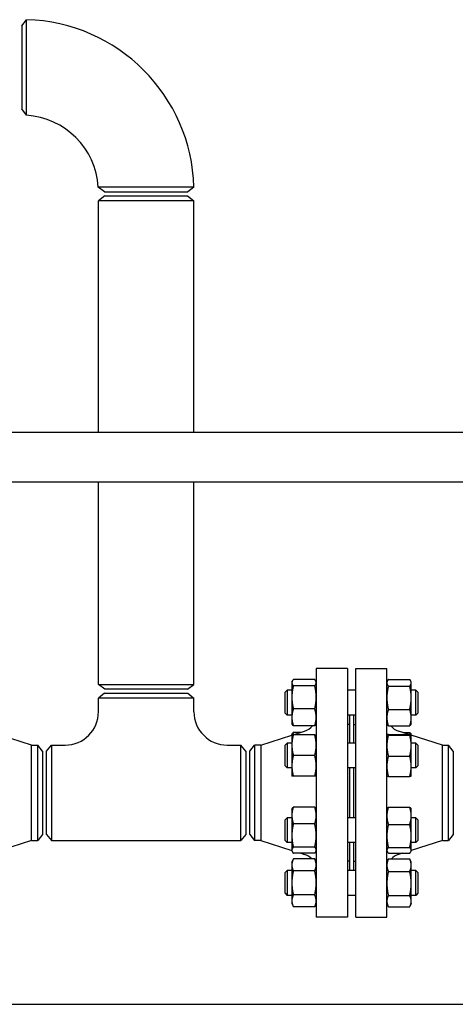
# Model space of a CAD drawing. Header units: inches. Extents: x 5 to 1128, y -85 to 748.
# Tile 508 of 656: x 649 to 662, y 357 to 386. Entities that reach past the tile are written whole.
import ezdxf

# ---------------------------------------------------------------- set-up
doc = ezdxf.new("R2010")
doc.units = ezdxf.units.IN
doc.header["$LTSCALE"] = 32
doc.header["$MEASUREMENT"] = 0
doc.layers.add('Visible (ANSI)', color=7, linetype='Continuous', lineweight=30)

msp = doc.modelspace()

# ---------------------------------------------------------------- linework, layer by layer
at = {"layer": 'Visible (ANSI)'}
for p, q in [((648.97313, 386.10117), (649.11551, 386.28672)), ((648.97313, 386.10107), (648.97313, 383.59617)), ((649.11545, 383.40428), (648.97313, 383.59617)), ((651.47063, 381.09867), (651.27874, 381.24099)), ((651.47063, 381.09867), (653.97553, 381.09867)), ((654.16118, 381.24104), (653.97563, 381.09867)), ((651.47313, 380.97367), (651.28563, 380.8298)), ((654.16063, 380.8298), (651.28563, 380.8298)), ((651.28563, 373.85867), (651.28563, 380.8298)), ((651.47313, 380.97367), (653.97313, 380.97367)), ((653.97313, 380.97367), (654.16063, 380.8298)), ((654.16063, 373.85867), (654.16063, 380.8298)), ((621.37563, 373.85867), (764.15563, 373.85867)), ((622.87563, 372.35867), (677.20313, 372.35867)), ((651.28563, 366.25254), (651.28563, 372.35867)), ((654.16063, 366.25254), (654.16063, 372.35867)), ((657.84813, 366.73367), (657.84813, 359.23367)), ((658.78813, 366.73367), (657.84813, 366.73367)), ((658.78813, 366.73367), (658.78813, 359.23367)), ((659.03813, 359.23367), (659.03813, 366.73367)), ((659.03813, 366.73367), (659.97813, 366.73367)), ((659.97813, 359.23367), (659.97813, 366.73367)), ((651.28563, 366.25254), (654.16063, 366.25254)), ((651.47313, 366.10867), (651.28563, 366.25254)), ((653.97313, 366.10867), (654.16063, 366.25254)), ((657.11413, 366.32488), (657.12441, 366.34692)), ((657.11413, 366.32488), (657.11413, 366.30358)), ((657.11413, 366.30358), (657.11413, 365.86164)), ((657.80305, 366.39697), (657.15922, 366.39697)), ((657.84813, 366.32488), (657.83785, 366.34692)), ((659.97813, 366.32488), (659.99043, 366.35124)), ((660.02322, 366.4012), (660.66705, 366.4012)), ((660.71213, 366.32488), (660.69984, 366.35124)), ((660.71213, 366.29958), (660.71213, 366.32488)), ((660.71213, 365.84728), (660.71213, 366.29958)), ((651.47063, 365.98367), (651.28313, 365.8398)), ((651.47063, 365.98367), (653.97563, 365.98367)), ((653.97313, 366.10867), (651.47313, 366.10867)), ((653.97563, 365.98367), (654.16313, 365.8398)), ((656.91313, 366.01238), (656.97563, 366.07488)), ((656.91313, 365.38738), (656.91313, 366.01238)), ((656.97563, 366.07488), (656.97563, 365.32488)), ((657.11413, 366.07488), (656.97563, 366.07488)), ((657.80305, 366.21019), (657.15922, 366.21019)), ((659.03813, 366.07488), (658.78813, 366.07488)), ((660.02322, 366.19795), (660.66705, 366.19795)), ((660.85063, 366.07488), (660.71213, 366.07488)), ((660.85063, 365.32488), (660.85063, 366.07488)), ((660.91313, 366.01238), (660.85063, 366.07488)), ((660.91313, 366.01238), (660.91313, 365.38738)), ((654.16313, 365.8398), (651.28313, 365.8398)), ((651.28313, 365.42367), (651.28313, 365.8398)), ((654.16313, 365.42367), (654.16313, 365.8398)), ((657.11413, 365.86164), (657.11413, 365.25793)), ((660.71213, 365.24758), (660.71213, 365.84728)), ((656.91313, 365.38738), (656.97563, 365.32488)), ((657.80305, 365.51309), (657.15922, 365.51309)), ((660.02322, 365.49662), (660.66705, 365.49662)), ((660.91313, 365.38738), (660.85063, 365.32488)), ((657.11413, 365.32488), (656.97563, 365.32488)), ((657.11413, 365.25793), (657.11413, 365.07488)), ((657.11413, 365.07488), (657.12441, 365.05283)), ((657.84813, 365.07488), (657.83785, 365.05283)), ((659.03813, 365.32488), (658.78813, 365.32488)), ((658.84813, 365.04367), (658.78813, 365.04367)), ((658.84813, 365.04367), (658.84813, 364.48376)), ((658.85313, 365.32488), (658.85313, 364.48376)), ((658.97313, 365.32488), (658.97313, 364.48376)), ((658.97813, 364.48376), (658.97813, 365.04367)), ((658.97813, 365.04367), (659.03813, 365.04367)), ((659.97813, 365.07488), (659.99043, 365.04851)), ((660.71213, 365.07488), (660.69984, 365.04851)), ((660.85063, 365.32488), (660.71213, 365.32488)), ((660.71213, 365.07488), (660.71213, 365.24758)), ((657.11413, 364.73376), (657.12441, 364.75581)), ((657.15382, 364.73376), (657.49911, 364.84312)), ((657.80305, 365.00278), (657.15922, 365.00278)), ((657.38145, 364.80586), (657.15922, 364.80586)), ((658.85313, 364.92367), (658.84813, 364.92367)), ((658.97813, 364.92367), (658.97313, 364.92367)), ((660.02322, 364.99855), (660.66705, 364.99855)), ((660.64599, 364.74214), (660.32716, 364.84312)), ((660.45941, 364.80123), (660.66705, 364.80123)), ((660.71205, 364.73393), (660.70367, 364.7519)), ((649.27147, 364.42367), (648.33213, 364.72119)), ((656.1748, 364.42367), (657.11413, 364.72119)), ((656.91313, 364.42126), (656.97563, 364.48376)), ((656.97563, 364.48376), (656.97563, 363.73376)), ((657.11413, 364.48376), (656.97563, 364.48376)), ((657.11413, 364.73376), (657.11413, 364.42126)), ((657.80305, 364.73376), (657.15922, 364.73376)), ((659.03813, 364.48376), (658.78813, 364.48376)), ((659.97813, 364.73376), (659.97821, 364.73393)), ((660.02322, 364.74214), (660.66705, 364.74214)), ((660.02322, 364.72503), (660.66705, 364.72503)), ((660.71213, 364.73376), (660.71205, 364.73393)), ((660.71213, 364.73358), (660.71213, 364.73376)), ((660.71213, 364.40834), (660.71213, 364.73358)), ((661.65147, 364.42367), (660.71213, 364.72119)), ((660.85063, 364.48376), (660.71213, 364.48376)), ((660.85063, 363.73376), (660.85063, 364.48376)), ((660.91313, 364.42126), (660.85063, 364.48376)), ((649.27147, 361.54367), (649.27147, 364.42367)), ((649.27147, 364.42367), (649.45426, 364.42367)), ((649.45426, 361.54367), (649.45426, 364.42367)), ((649.59813, 364.23617), (649.45426, 364.42367)), ((649.59813, 364.23617), (649.59813, 361.73117)), ((649.72313, 364.23617), (649.86701, 364.42367)), ((649.72313, 361.73117), (649.72313, 364.23617)), ((649.86701, 364.42367), (649.86701, 361.54367)), ((649.86701, 364.42367), (650.28313, 364.42367)), ((655.16313, 364.42367), (655.57926, 364.42367)), ((655.57926, 361.54367), (655.57926, 364.42367)), ((655.72313, 364.23617), (655.57926, 364.42367)), ((655.72313, 364.23617), (655.72313, 361.73117)), ((655.84813, 364.23617), (655.99201, 364.42367)), ((655.84813, 361.73117), (655.84813, 364.23617)), ((656.1748, 364.42367), (655.99201, 364.42367)), ((655.99201, 364.42367), (655.99201, 361.54367)), ((656.1748, 364.42367), (656.1748, 361.54367)), ((656.91313, 363.79626), (656.91313, 364.42126)), ((657.11413, 364.42126), (657.11413, 363.79626)), ((660.71213, 363.78352), (660.71213, 364.40834)), ((660.91313, 364.42126), (660.91313, 363.79626)), ((661.65147, 361.54367), (661.65147, 364.42367)), ((661.65147, 364.42367), (661.83426, 364.42367)), ((661.83426, 361.54367), (661.83426, 364.42367)), ((661.97813, 364.23617), (661.83426, 364.42367)), ((661.97813, 364.23617), (661.97813, 361.73117)), ((657.80305, 364.10876), (657.15922, 364.10876)), ((660.02322, 364.09165), (660.66705, 364.09165)), ((656.91313, 363.79626), (656.97563, 363.73376)), ((657.11413, 363.73376), (656.97563, 363.73376)), ((657.11413, 363.79626), (657.11413, 363.48376)), ((659.03813, 363.73376), (658.78813, 363.73376)), ((658.84813, 363.73376), (658.84813, 362.23358)), ((658.85313, 363.73376), (658.85313, 362.23358)), ((658.97313, 363.73376), (658.97313, 362.23358)), ((658.97813, 362.23358), (658.97813, 363.73376)), ((660.71213, 363.48376), (660.71213, 363.78352)), ((660.85063, 363.73376), (660.71213, 363.73376)), ((660.91313, 363.79626), (660.85063, 363.73376)), ((657.80305, 363.48376), (657.15922, 363.48376)), ((659.97813, 363.48376), (659.97821, 363.48358)), ((660.02322, 363.47538), (660.66705, 363.47538)), ((660.71213, 363.48376), (660.71205, 363.48358)), ((657.11413, 362.48358), (657.12441, 362.50563)), ((657.11413, 362.48358), (657.11413, 362.30052)), ((657.80305, 362.55568), (657.15922, 362.55568)), ((657.84813, 362.48358), (657.83785, 362.50563)), ((659.97813, 362.48358), (659.98659, 362.50172)), ((660.02322, 362.55105), (660.66705, 362.55105)), ((660.71213, 362.48358), (660.70367, 362.50172)), ((660.71213, 362.28992), (660.71213, 362.48358)), ((656.91313, 362.17108), (656.97563, 362.23358)), ((656.91313, 361.54608), (656.91313, 362.17108)), ((656.97563, 362.23358), (656.97563, 361.48358)), ((657.11413, 362.23358), (656.97563, 362.23358)), ((657.11413, 362.30052), (657.11413, 361.69682)), ((659.03813, 362.23358), (658.78813, 362.23358)), ((660.71213, 361.68256), (660.71213, 362.28992)), ((660.85063, 362.23358), (660.71213, 362.23358)), ((660.85063, 361.48358), (660.85063, 362.23358)), ((660.91313, 362.17108), (660.85063, 362.23358)), ((660.91313, 362.17108), (660.91313, 361.54608)), ((657.80305, 362.04537), (657.15922, 362.04537)), ((660.02322, 362.02879), (660.66705, 362.02879)), ((649.27147, 361.54367), (648.33213, 361.24615)), ((649.27147, 361.54367), (649.45426, 361.54367)), ((649.59813, 361.73117), (649.45426, 361.54367)), ((649.72313, 361.73117), (649.86701, 361.54367)), ((649.86701, 361.54367), (655.57926, 361.54367)), ((655.72313, 361.73117), (655.57926, 361.54367)), ((655.84813, 361.73117), (655.99201, 361.54367)), ((656.1748, 361.54367), (655.99201, 361.54367)), ((656.1748, 361.54367), (657.11413, 361.24615)), ((656.91313, 361.54608), (656.97563, 361.48358)), ((657.11413, 361.48358), (656.97563, 361.48358)), ((657.11413, 361.69682), (657.11413, 361.25488)), ((659.03813, 361.48358), (658.78813, 361.48358)), ((658.84813, 361.48358), (658.84813, 360.92367)), ((658.85313, 361.48358), (658.85313, 360.64246)), ((658.97313, 361.48358), (658.97313, 360.64246)), ((658.97813, 360.92367), (658.97813, 361.48358)), ((660.71213, 361.25121), (660.71213, 361.68256)), ((661.65147, 361.54367), (660.71213, 361.24615)), ((660.85063, 361.48358), (660.71213, 361.48358)), ((660.91313, 361.54608), (660.85063, 361.48358)), ((661.65147, 361.54367), (661.83426, 361.54367)), ((661.97813, 361.73117), (661.83426, 361.54367)), ((657.11413, 361.25488), (657.11413, 361.23358)), ((657.11413, 361.23358), (657.12441, 361.21153)), ((657.80305, 361.34827), (657.15922, 361.34827)), ((657.84813, 361.23358), (657.83785, 361.21153)), ((659.97813, 361.23358), (659.98659, 361.21544)), ((660.02322, 361.33632), (660.66705, 361.33632)), ((660.71213, 361.23358), (660.70367, 361.21544)), ((660.71213, 361.23358), (660.71213, 361.25121)), ((657.11413, 360.89246), (657.15922, 360.98915)), ((657.11413, 360.89246), (657.11413, 360.80873)), ((657.80305, 361.16148), (657.15922, 361.16148)), ((657.80305, 360.98915), (657.15922, 360.98915)), ((657.38145, 361.16148), (657.49911, 361.12422)), ((657.84813, 360.89246), (657.80305, 360.98915)), ((658.84813, 360.92367), (658.78813, 360.92367)), ((658.85313, 361.04367), (658.84813, 361.04367)), ((658.97813, 361.04367), (658.97313, 361.04367)), ((658.97813, 360.92367), (659.03813, 360.92367)), ((659.97813, 360.89246), (660.01877, 360.97961)), ((660.02322, 361.16611), (660.66705, 361.16611)), ((660.02322, 360.98895), (660.66705, 360.98895)), ((660.45941, 361.16611), (660.32716, 361.12422)), ((660.71213, 360.89246), (660.6715, 360.97961)), ((660.71213, 360.80117), (660.71213, 360.89246)), ((656.91313, 360.57996), (656.97563, 360.64246)), ((656.97563, 360.64246), (656.97563, 359.89246)), ((657.11413, 360.64246), (656.97563, 360.64246)), ((657.11413, 360.80873), (657.11413, 360.26746)), ((657.80305, 360.62831), (657.15922, 360.62831)), ((659.03813, 360.64246), (658.78813, 360.64246)), ((660.02322, 360.61339), (660.66705, 360.61339)), ((660.71213, 360.25265), (660.71213, 360.80117)), ((660.85063, 360.64246), (660.71213, 360.64246)), ((660.85063, 359.89246), (660.85063, 360.64246)), ((660.91313, 360.57996), (660.85063, 360.64246)), ((656.91313, 359.95496), (656.91313, 360.57996)), ((660.91313, 360.57996), (660.91313, 359.95496)), ((657.11413, 360.26746), (657.11413, 359.7262)), ((660.71213, 359.71894), (660.71213, 360.25265)), ((656.91313, 359.95496), (656.97563, 359.89246)), ((657.11413, 359.89246), (656.97563, 359.89246)), ((657.11413, 359.7262), (657.11413, 359.64246)), ((657.80305, 359.90662), (657.15922, 359.90662)), ((659.03813, 359.89246), (658.78813, 359.89246)), ((660.02322, 359.89191), (660.66705, 359.89191)), ((660.85063, 359.89246), (660.71213, 359.89246)), ((660.71213, 359.64246), (660.71213, 359.71894)), ((660.91313, 359.95496), (660.85063, 359.89246)), ((657.11413, 359.64246), (657.15922, 359.54578)), ((657.80305, 359.54578), (657.15922, 359.54578)), ((657.84813, 359.64246), (657.80305, 359.54578)), ((659.97813, 359.64246), (660.01877, 359.55532)), ((660.02322, 359.54598), (660.66705, 359.54598)), ((660.71213, 359.64246), (660.6715, 359.55532)), ((658.78813, 359.23367), (657.84813, 359.23367)), ((659.03813, 359.23367), (659.97813, 359.23367)), ((622.87563, 356.60867), (677.20313, 356.60867))]:
    msp.add_line(p, q, dxfattribs=at)
for centre, radius, start, end in [((648.97313, 381.09867), 5.19, 1.571968, 88.428032), ((648.97313, 381.09867), 2.31, 3.532272, 86.467728), ((650.28313, 365.42367), 1, 270, 0), ((655.16313, 365.42367), 1, 180, 270), ((657.34813, 365.31978), 0.5, 287.574716, 320.653371), ((660.47813, 365.31978), 0.5, 219.976457, 252.425284), ((657.34813, 360.64756), 0.5, 43.093605, 72.425284), ((660.47813, 360.64756), 0.5, 107.574716, 136.9382)]:
    msp.add_arc(centre, radius, start, end, dxfattribs=at)
for points, knots in [([(649.11545, 383.40428), (649.11545, 383.40428), (649.11546, 383.42601), (649.11547, 383.52533), (649.11548, 383.61956), (649.1155, 383.86639), (649.11551, 384.01825), (649.11552, 384.37113), (649.11552, 384.5751), (649.11552, 384.9858), (649.11552, 385.19229), (649.11552, 385.57966), (649.11551, 385.759), (649.11551, 386.04725), (649.11551, 386.1562), (649.11551, 386.26411), (649.11551, 386.28652), (649.11551, 386.2866)], [-3.14159265, -3.14159265, -3.14159265, -3.14159265, -2.84306953, -2.84306953, -2.44315297, -2.44315297, -2.04730492, -2.04730492, -1.61773044, -1.61773044, -1.1908901, -1.1908901, -0.74775686, -0.74775686, -0.30609723, -0.30609723, 0, 0, 0, 0]), ([(654.16106, 381.24104), (654.16098, 381.24104), (654.13857, 381.24104), (654.03066, 381.24105), (653.92171, 381.24105), (653.63347, 381.24105), (653.45412, 381.24105), (653.06675, 381.24106), (652.86026, 381.24106), (652.44956, 381.24106), (652.2456, 381.24106), (651.89271, 381.24105), (651.74085, 381.24104), (651.49403, 381.24102), (651.39979, 381.24101), (651.30047, 381.24099), (651.27874, 381.24099), (651.27874, 381.24099)], [0, 0, 0, 0, 0.30609723, 0.30609723, 0.74775686, 0.74775686, 1.1908901, 1.1908901, 1.61773044, 1.61773044, 2.04730492, 2.04730492, 2.44315297, 2.44315297, 2.84306953, 2.84306953, 3.14159265, 3.14159265, 3.14159265, 3.14159265])]:
    msp.add_open_spline(points, degree=3, knots=knots, dxfattribs=at)
for points, weights in [([(657.15922, 366.39697), (657.11413, 366.34692), (657.11413, 366.30358)], [1, 1.0379548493, 1]), ([(657.11413, 366.30358), (657.11413, 366.26023), (657.15922, 366.21019)], [1, 1.0379548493, 1]), ([(657.84813, 366.30358), (657.84813, 366.34692), (657.80305, 366.39697)], [1, 1.0379548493, 1]), ([(657.80305, 366.21019), (657.84813, 366.26023), (657.84813, 366.30358)], [1, 1.0379548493, 1]), ([(660.02322, 366.4012), (659.97813, 366.34674), (659.97813, 366.29958)], [1, 1.0379548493, 1]), ([(659.97813, 366.29958), (659.97813, 366.25241), (660.02322, 366.19795)], [1, 1.0379548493, 1]), ([(660.71213, 366.29958), (660.71213, 366.34674), (660.66705, 366.4012)], [1, 1.0379548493, 1]), ([(660.66705, 366.19795), (660.71213, 366.25241), (660.71213, 366.29958)], [1, 1.0379548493, 1]), ([(657.15922, 366.21019), (657.11413, 366.0234), (657.11413, 365.86164)], [1, 1.0379548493, 1]), ([(657.84813, 365.86164), (657.84813, 366.0234), (657.80305, 366.21019)], [1, 1.0379548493, 1]), ([(660.02322, 366.19795), (659.97813, 366.01003), (659.97813, 365.84728)], [1, 1.0379548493, 1]), ([(660.71213, 365.84728), (660.71213, 366.01003), (660.66705, 366.19795)], [1, 1.0379548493, 1]), ([(657.11413, 365.86164), (657.11413, 365.69988), (657.15922, 365.51309)], [1, 1.0379548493, 1]), ([(657.80305, 365.51309), (657.84813, 365.69988), (657.84813, 365.86164)], [1, 1.0379548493, 1]), ([(659.97813, 365.84728), (659.97813, 365.68454), (660.02322, 365.49662)], [1, 1.0379548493, 1]), ([(660.66705, 365.49662), (660.71213, 365.68454), (660.71213, 365.84728)], [1, 1.0379548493, 1]), ([(657.15922, 365.51309), (657.11413, 365.37635), (657.11413, 365.25793)], [1, 1.0379548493, 1]), ([(657.84813, 365.25793), (657.84813, 365.37635), (657.80305, 365.51309)], [1, 1.0379548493, 1]), ([(660.02322, 365.49662), (659.97813, 365.36316), (659.97813, 365.24758)], [1, 1.0379548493, 1]), ([(660.71213, 365.24758), (660.71213, 365.36316), (660.66705, 365.49662)], [1, 1.0379548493, 1]), ([(657.11413, 365.25793), (657.11413, 365.13952), (657.15922, 365.00278)], [1, 1.0379548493, 1]), ([(657.15922, 365.00278), (657.13545, 365.02917), (657.12441, 365.05283)], [1, 1.01965956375, 1.01895290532]), ([(657.80305, 365.00278), (657.84813, 365.13952), (657.84813, 365.25793)], [1, 1.0379548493, 1]), ([(657.83785, 365.05283), (657.82682, 365.02917), (657.80305, 365.00278)], [1.01895290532, 1.01965956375, 1]), ([(659.97813, 365.24758), (659.97813, 365.13201), (660.02322, 364.99855)], [1, 1.0379548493, 1]), ([(660.02322, 364.99855), (660.00148, 365.02481), (659.99043, 365.04851)], [1, 1.01794778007, 1.01892155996]), ([(660.66705, 364.99855), (660.71213, 365.13201), (660.71213, 365.24758)], [1, 1.0379548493, 1]), ([(660.69984, 365.04851), (660.68879, 365.02481), (660.66705, 364.99855)], [1.01892155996, 1.01794778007, 1]), ([(657.12441, 364.75581), (657.13545, 364.77947), (657.15922, 364.80586)], [1.01895290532, 1.01965956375, 1]), ([(657.15922, 364.80586), (657.14695, 364.76864), (657.13815, 364.73376)], [1, 1.01005189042, 1.01477953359]), ([(660.6849, 364.74013), (660.67716, 364.76985), (660.66705, 364.80123)], [1.01293384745, 1.00826801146, 1]), ([(660.66705, 364.80123), (660.69283, 364.77515), (660.70367, 364.7519)], [1, 1.02136030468, 1.01867822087]), ([(657.11413, 364.73376), (657.11413, 364.73376), (657.15922, 364.73376)], [1, 1.0379548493, 1]), ([(657.15922, 364.73376), (657.11413, 364.56629), (657.11413, 364.42126)], [1, 1.0379548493, 1]), ([(657.84813, 364.42126), (657.84813, 364.56629), (657.80305, 364.73376)], [1, 1.0379548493, 1]), ([(657.80305, 364.73376), (657.84813, 364.73376), (657.84813, 364.73376)], [1, 1.0379548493, 1]), ([(660.02322, 364.74214), (659.97813, 364.73755), (659.97813, 364.73358)], [1, 1.0379548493, 1]), ([(659.97813, 364.73358), (659.97813, 364.72961), (660.02322, 364.72503)], [1, 1.0379548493, 1]), ([(660.02322, 364.72503), (659.97813, 364.55532), (659.97813, 364.40834)], [1, 1.0379548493, 1]), ([(660.71213, 364.73358), (660.71213, 364.73755), (660.66705, 364.74214)], [1, 1.0379548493, 1]), ([(660.66705, 364.72503), (660.71213, 364.72961), (660.71213, 364.73358)], [1, 1.0379548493, 1]), ([(660.71213, 364.40834), (660.71213, 364.55532), (660.66705, 364.72503)], [1, 1.0379548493, 1]), ([(657.11413, 364.42126), (657.11413, 364.27623), (657.15922, 364.10876)], [1, 1.0379548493, 1]), ([(657.80305, 364.10876), (657.84813, 364.27623), (657.84813, 364.42126)], [1, 1.0379548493, 1]), ([(659.97813, 364.40834), (659.97813, 364.26137), (660.02322, 364.09165)], [1, 1.0379548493, 1]), ([(660.66705, 364.09165), (660.71213, 364.26137), (660.71213, 364.40834)], [1, 1.0379548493, 1]), ([(657.15922, 364.10876), (657.11413, 363.94129), (657.11413, 363.79626)], [1, 1.0379548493, 1]), ([(657.84813, 363.79626), (657.84813, 363.94129), (657.80305, 364.10876)], [1, 1.0379548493, 1]), ([(660.02322, 364.09165), (659.97813, 363.92652), (659.97813, 363.78352)], [1, 1.0379548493, 1]), ([(660.71213, 363.78352), (660.71213, 363.92652), (660.66705, 364.09165)], [1, 1.0379548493, 1]), ([(657.11413, 363.79626), (657.11413, 363.65123), (657.15922, 363.48376)], [1, 1.0379548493, 1]), ([(657.80305, 363.48376), (657.84813, 363.65123), (657.84813, 363.79626)], [1, 1.0379548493, 1]), ([(659.97813, 363.78352), (659.97813, 363.64051), (660.02322, 363.47538)], [1, 1.0379548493, 1]), ([(660.66705, 363.47538), (660.71213, 363.64051), (660.71213, 363.78352)], [1, 1.0379548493, 1]), ([(657.15922, 363.48376), (657.11413, 363.48376), (657.11413, 363.48376)], [1, 1.0379548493, 1]), ([(657.84813, 363.48376), (657.84813, 363.48376), (657.80305, 363.48376)], [1, 1.0379548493, 1]), ([(660.02322, 363.47538), (659.97999, 363.47978), (659.97821, 363.48358)], [1, 1.03633477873, 1.00310183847]), ([(660.71205, 363.48358), (660.71028, 363.47978), (660.66705, 363.47538)], [1.00310183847, 1.03633477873, 1]), ([(657.15922, 362.55568), (657.11413, 362.41894), (657.11413, 362.30052)], [1, 1.0379548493, 1]), ([(657.12441, 362.50563), (657.13545, 362.52929), (657.15922, 362.55568)], [1.01895290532, 1.01965956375, 1]), ([(657.84813, 362.30052), (657.84813, 362.41894), (657.80305, 362.55568)], [1, 1.0379548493, 1]), ([(657.80305, 362.55568), (657.82682, 362.52929), (657.83785, 362.50563)], [1, 1.01965956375, 1.01895290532]), ([(660.02322, 362.55105), (659.97813, 362.41111), (659.97813, 362.28992)], [1, 1.0379548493, 1]), ([(659.98659, 362.50172), (659.99743, 362.52497), (660.02322, 362.55105)], [1.01867822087, 1.02136030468, 1]), ([(660.66705, 362.55105), (660.69283, 362.52497), (660.70367, 362.50172)], [1, 1.02136030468, 1.01867822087]), ([(660.71213, 362.28992), (660.71213, 362.41111), (660.66705, 362.55105)], [1, 1.0379548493, 1]), ([(657.11413, 362.30052), (657.11413, 362.1821), (657.15922, 362.04537)], [1, 1.0379548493, 1]), ([(657.80305, 362.04537), (657.84813, 362.1821), (657.84813, 362.30052)], [1, 1.0379548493, 1]), ([(659.97813, 362.28992), (659.97813, 362.16873), (660.02322, 362.02879)], [1, 1.0379548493, 1]), ([(660.66705, 362.02879), (660.71213, 362.16873), (660.71213, 362.28992)], [1, 1.0379548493, 1]), ([(657.15922, 362.04537), (657.11413, 361.85858), (657.11413, 361.69682)], [1, 1.0379548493, 1]), ([(657.84813, 361.69682), (657.84813, 361.85858), (657.80305, 362.04537)], [1, 1.0379548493, 1]), ([(660.02322, 362.02879), (659.97813, 361.84324), (659.97813, 361.68256)], [1, 1.0379548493, 1]), ([(660.71213, 361.68256), (660.71213, 361.84324), (660.66705, 362.02879)], [1, 1.0379548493, 1]), ([(657.11413, 361.69682), (657.11413, 361.53506), (657.15922, 361.34827)], [1, 1.0379548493, 1]), ([(657.80305, 361.34827), (657.84813, 361.53506), (657.84813, 361.69682)], [1, 1.0379548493, 1]), ([(659.97813, 361.68256), (659.97813, 361.52187), (660.02322, 361.33632)], [1, 1.0379548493, 1]), ([(660.66705, 361.33632), (660.71213, 361.52187), (660.71213, 361.68256)], [1, 1.0379548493, 1]), ([(657.15922, 361.34827), (657.11413, 361.29822), (657.11413, 361.25488)], [1, 1.0379548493, 1]), ([(657.11413, 361.25488), (657.11413, 361.21153), (657.15922, 361.16148)], [1, 1.0379548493, 1]), ([(657.84813, 361.25488), (657.84813, 361.29822), (657.80305, 361.34827)], [1, 1.0379548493, 1]), ([(657.80305, 361.16148), (657.84813, 361.21153), (657.84813, 361.25488)], [1, 1.0379548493, 1]), ([(660.02322, 361.33632), (659.97813, 361.29071), (659.97813, 361.25121)], [1, 1.0379548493, 1]), ([(659.97813, 361.25121), (659.97813, 361.21171), (660.02322, 361.16611)], [1, 1.0379548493, 1]), ([(660.71213, 361.25121), (660.71213, 361.29071), (660.66705, 361.33632)], [1, 1.0379548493, 1]), ([(660.66705, 361.16611), (660.71213, 361.21171), (660.71213, 361.25121)], [1, 1.0379548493, 1]), ([(657.15922, 360.98915), (657.11413, 360.89246), (657.11413, 360.80873)], [1, 1.0379548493, 1]), ([(657.84813, 360.80873), (657.84813, 360.89246), (657.80305, 360.98915)], [1, 1.0379548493, 1]), ([(660.02322, 360.98895), (659.97813, 360.88832), (659.97813, 360.80117)], [1, 1.0379548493, 1]), ([(660.01877, 360.97961), (660.02093, 360.98425), (660.02322, 360.98895)], [1.00353485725, 1.0018584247, 1]), ([(660.71213, 360.80117), (660.71213, 360.88832), (660.66705, 360.98895)], [1, 1.0379548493, 1]), ([(660.66705, 360.98895), (660.66933, 360.98425), (660.6715, 360.97961)], [1, 1.0018584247, 1.00353485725]), ([(657.11413, 360.80873), (657.11413, 360.725), (657.15922, 360.62831)], [1, 1.0379548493, 1]), ([(657.15922, 360.62831), (657.11413, 360.43493), (657.11413, 360.26746)], [1, 1.0379548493, 1]), ([(657.80305, 360.62831), (657.84813, 360.725), (657.84813, 360.80873)], [1, 1.0379548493, 1]), ([(657.84813, 360.26746), (657.84813, 360.43493), (657.80305, 360.62831)], [1, 1.0379548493, 1]), ([(659.97813, 360.80117), (659.97813, 360.71402), (660.02322, 360.61339)], [1, 1.0379548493, 1]), ([(660.02322, 360.61339), (659.97813, 360.42007), (659.97813, 360.25265)], [1, 1.0379548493, 1]), ([(660.66705, 360.61339), (660.71213, 360.71402), (660.71213, 360.80117)], [1, 1.0379548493, 1]), ([(660.71213, 360.25265), (660.71213, 360.42007), (660.66705, 360.61339)], [1, 1.0379548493, 1]), ([(657.11413, 360.26746), (657.11413, 360.1), (657.15922, 359.90662)], [1, 1.0379548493, 1]), ([(657.80305, 359.90662), (657.84813, 360.1), (657.84813, 360.26746)], [1, 1.0379548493, 1]), ([(659.97813, 360.25265), (659.97813, 360.08523), (660.02322, 359.89191)], [1, 1.0379548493, 1]), ([(660.66705, 359.89191), (660.71213, 360.08523), (660.71213, 360.25265)], [1, 1.0379548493, 1]), ([(657.15922, 359.90662), (657.11413, 359.80993), (657.11413, 359.7262)], [1, 1.0379548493, 1]), ([(657.11413, 359.7262), (657.11413, 359.64246), (657.15922, 359.54578)], [1, 1.0379548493, 1]), ([(657.84813, 359.7262), (657.84813, 359.80993), (657.80305, 359.90662)], [1, 1.0379548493, 1]), ([(657.80305, 359.54578), (657.84813, 359.64246), (657.84813, 359.7262)], [1, 1.0379548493, 1]), ([(660.02322, 359.89191), (659.97813, 359.79922), (659.97813, 359.71894)], [1, 1.0379548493, 1]), ([(659.97813, 359.71894), (659.97813, 359.63867), (660.02322, 359.54598)], [1, 1.0379548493, 1]), ([(660.71213, 359.71894), (660.71213, 359.79922), (660.66705, 359.89191)], [1, 1.0379548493, 1]), ([(660.66705, 359.54598), (660.71213, 359.63867), (660.71213, 359.71894)], [1, 1.0379548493, 1])]:
    msp.add_rational_spline(points, weights, degree=2, dxfattribs=at)

doc.saveas('drawing.dxf')
